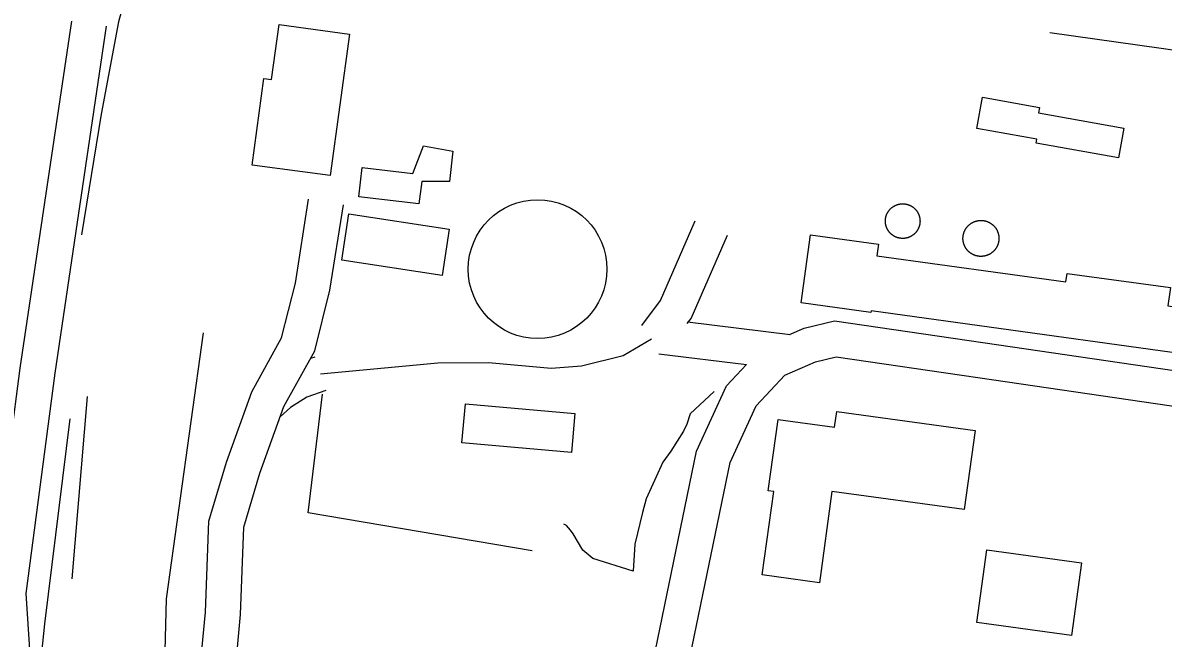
# Model space of a CAD drawing. Extents: x 3250478 to 3288318, y 788638 to 816472.
# Drawn here: x 3283065 to 3284034, y 803522 to 804045 of the extents above; entities that cross this region are included whole.
import ezdxf

# ---------------------------------------------------------------- set-up
doc = ezdxf.new("R2010")
doc.units = 0
for name, color, linetype in [('V-BLDG-OTLN', 7, 'Continuous'), ('V-DOMW-TANK', 7, 'Continuous'), ('V-RAIL-TRAK', 7, 'Continuous'), ('V-ROAD-CNTR', 7, 'Continuous'), ('V-SITE-STRC', 7, 'Continuous'), ('V-TOPO-SHOR', 7, 'Continuous')]:
    doc.layers.add(name, color=color, linetype=linetype)

msp = doc.modelspace()

# ---------------------------------------------------------------- linework, layer by layer
at = {"layer": 'V-BLDG-OTLN'}
for points in [[(3283260.18, 803924.11), (3283270.16, 803997.75), (3283276.66, 803996.87), (3283282.99, 804043.52), (3283342.81, 804035.42), (3283326.51, 803915.12)], [(3284000.8, 803955.36), (3283996.29, 803930.15), (3283926.25, 803942.67), (3283926.87, 803946.12), (3283875.82, 803955.25), (3283880.56, 803981.77), (3283928.96, 803973.11), (3283928.11, 803968.36)], [(3283350.68, 803897.1), (3283353.73, 803921.89), (3283396.69, 803916.84), (3283405.8, 803940.58), (3283430.62, 803935.81), (3283427.87, 803910.16), (3283404.28, 803910.06), (3283401.71, 803891.02)], [(3283427.67, 803869.58), (3283421.7, 803830.35), (3283336.36, 803843.35), (3283342.34, 803882.58)], [(3283726.51, 803807.12), (3283734.49, 803864.81), (3283792.3, 803856.81), (3283790.95, 803847.01), (3283951.52, 803824.8), (3283952.52, 803832.09), (3284040.34, 803819.95), (3284038.19, 803804.44), (3284147.39, 803789.34), (3284142.1, 803751.08), (3283786.01, 803800.34), (3283785.81, 803798.92)], [(3283438.4, 803688.19), (3283441.34, 803721.25), (3283534.42, 803712.98), (3283531.48, 803679.92)], [(3283693.45, 803575.81), (3283703.23, 803646.76), (3283698.64, 803647.39), (3283706.98, 803707.91), (3283755, 803701.29), (3283756.84, 803714.62), (3283874.33, 803698.44), (3283865.07, 803631.27), (3283752.71, 803646.75), (3283742.02, 803569.12)], [(3283875.69, 803535.34), (3283884.19, 803597.18), (3283964.65, 803586.12), (3283956.15, 803524.28)]]:
    msp.add_lwpolyline(points, close=True, dxfattribs=at)
at = {"layer": 'V-DOMW-TANK'}
msp.add_circle((3283502.68, 803835.68), 58.94, dxfattribs=at)
at = {"layer": 'V-RAIL-TRAK'}
for points in [[(3283685.89, 804364.37), (3283536.08, 804385.91), (3283455.82, 804394.83), (3283423.45, 804395.68), (3283392.71, 804390.3), (3283352.46, 804378.66), (3283334.13, 804370.27), (3283294.42, 804353.14), (3283264.86, 804331.45), (3283244.57, 804312.5), (3283230.67, 804294.42), (3283216.38, 804272.36), (3283204.67, 804250.96), (3283198.62, 804238.34), (3283193.33, 804225.44), (3283184.56, 804201.8), (3283177.59, 804179.86), (3283163.79, 804108.52), (3283146.5, 804045.82), (3283131.9, 803967.44), (3283115.1, 803864.76)], [(3283937.83, 804036.71), (3284183.47, 804002.32), (3284234.95, 803995.96), (3284262.06, 803988.61), (3284291.58, 803979.89), (3284350.36, 803955.26), (3284400.62, 803937.29), (3284446.43, 803923.24), (3284474.37, 803914.3)], [(3283218.64, 803781.49), (3283187.15, 803555.63), (3283186.08, 803511.17)], [(3283694.86, 803172.53), (3283661.49, 803172.16), (3283559.91, 803172.29), (3283497.75, 803172.65), (3283456.29, 803173.98), (3283363.59, 803184.78), (3283321.19, 803191.28), (3283263.87, 803204.51), (3283228.84, 803218.81), (3283187.46, 803246.09), (3283158.57, 803270.65), (3283124.06, 803308.12), (3283106.3, 803345.5), (3283088.3, 803387.04), (3283082.07, 803416.81), (3283078.62, 803445.75), (3283078.6, 803482.01), (3283084.11, 803534.21), (3283105.44, 803708.36)]]:
    msp.add_lwpolyline(points, dxfattribs=at)
at = {"layer": 'V-ROAD-CNTR'}
for p, q in [((3283717.24, 803779.81), (3283630.09, 803790.67)), ((3283680.1, 803754.21), (3283605.79, 803763.47))]:
    msp.add_line(p, q, dxfattribs=at)
for points in [[(3283492.66, 803130), (3283344.68, 803149.05), (3283261.49, 803165.73), (3283236.87, 803172.07), (3283212.91, 803182.32), (3283191.9, 803194.71), (3283147.97, 803227.58), (3283104.17, 803269.67), (3283078, 803311.32), (3283061.99, 803349.96), (3283046.89, 803397.74), (3283040.38, 803438.83), (3283041.75, 803466.82), (3283042.72, 803490.66), (3283038.18, 803561.1), (3283063.16, 803751.48), (3283106.88, 804046.48)], [(3283510.92, 803157.89), (3283349.55, 803178.67), (3283268.18, 803194.98), (3283246.57, 803200.55), (3283226.49, 803209.14), (3283208.56, 803219.71), (3283167.43, 803250.49), (3283127.62, 803288.75), (3283104.75, 803325.14), (3283090.21, 803360.24), (3283076.17, 803404.64), (3283070.5, 803440.47), (3283071.72, 803465.47), (3283072.76, 803491.02), (3283068.3, 803560.1), (3283092.87, 803747.33), (3283136.56, 804042.08)], [(3283546.58, 803229.01), (3283488.91, 803248.17), (3283438.93, 803258.46), (3283387.97, 803269.41), (3283342.04, 803288.96), (3283304.8, 803316.35), (3283263.58, 803356.92), (3283241.56, 803388.8), (3283224.17, 803430.52), (3283215.29, 803488.38), (3283220.45, 803544.17), (3283223.29, 803621.4), (3283238.26, 803671.61), (3283259.79, 803731.39), (3283285.22, 803777.21), (3283296.87, 803823.7), (3283308.13, 803895.06)], [(3283556.63, 803257.29), (3283496.69, 803277.2), (3283445.1, 803287.82), (3283397.08, 803298.14), (3283357, 803315.19), (3283324.31, 803339.24), (3283286.65, 803376.31), (3283268.04, 803403.25), (3283253.27, 803438.68), (3283245.51, 803489.28), (3283250.4, 803542.24), (3283253.13, 803616.49), (3283266.77, 803662.23), (3283287.2, 803718.95), (3283313.36, 803766.1), (3283326.3, 803817.71), (3283337.77, 803890.38)], [(3283591.25, 803787.89), (3283607.03, 803808.95), (3283636.39, 803876.59)], [(3283629.87, 803789.4), (3283633.15, 803793.78), (3283663.9, 803864.64)], [(3283716.62, 803779.98), (3283729.07, 803785.47), (3283754.9, 803791.73), (3283880.9, 803773.31), (3284383.99, 803699.7), (3284645.86, 803665.37)], [(3283318.12, 803746.67), (3283417.92, 803756.09), (3283460.9, 803756.19), (3283514.15, 803751.46), (3283540.1, 803753.48), (3283575.34, 803762.25), (3283599.33, 803776.55)], [(3283313.36, 803760.9), (3283309.82, 803759.71)], [(3283556.63, 803257.29), (3283582.58, 803369.36), (3283602.69, 803511.98), (3283637.65, 803680.9), (3283663.2, 803736.36), (3283680.26, 803754.66)], [(3283586.16, 803251.85), (3283612.1, 803363.87), (3283632.26, 803506.84), (3283666.34, 803671.46), (3283688.43, 803719.43), (3283712.71, 803745.47), (3283738.73, 803756.94), (3283756.32, 803761.21), (3283876.55, 803743.63), (3284379.87, 803669.99), (3284641.96, 803635.63)], [(3283322.88, 803732.45), (3283306.59, 803727), (3283292.67, 803718.2), (3283284.06, 803710.24)]]:
    msp.add_lwpolyline(points, dxfattribs=at)
at = {"layer": 'V-SITE-STRC'}
for points in [[(3283805.47, 803889.22), (3283805.69, 803889.34), (3283805.92, 803889.46), (3283806.15, 803889.58), (3283806.38, 803889.7), (3283806.61, 803889.81), (3283806.84, 803889.91), (3283807.08, 803890.02), (3283807.31, 803890.12), (3283807.56, 803890.21), (3283807.79, 803890.3), (3283808.04, 803890.38), (3283808.28, 803890.47), (3283808.52, 803890.54), (3283808.77, 803890.62), (3283809.02, 803890.69), (3283809.27, 803890.75), (3283809.52, 803890.81), (3283809.77, 803890.86), (3283810.02, 803890.92), (3283810.27, 803890.96), (3283810.53, 803891.01), (3283810.78, 803891.04), (3283811.03, 803891.08), (3283811.29, 803891.1), (3283811.54, 803891.13), (3283811.8, 803891.15), (3283812.06, 803891.16), (3283812.31, 803891.18), (3283812.57, 803891.18), (3283812.83, 803891.19), (3283813.08, 803891.18), (3283813.34, 803891.18), (3283813.6, 803891.16), (3283813.85, 803891.15), (3283814.11, 803891.13), (3283814.37, 803891.1), (3283814.62, 803891.07), (3283814.88, 803891.04), (3283815.13, 803891), (3283815.38, 803890.96), (3283815.64, 803890.92), (3283815.89, 803890.86), (3283816.14, 803890.81), (3283816.39, 803890.75), (3283816.64, 803890.68), (3283816.88, 803890.61), (3283817.13, 803890.54), (3283817.38, 803890.46), (3283817.62, 803890.38), (3283817.86, 803890.3), (3283818.1, 803890.21), (3283818.34, 803890.11), (3283818.58, 803890.01), (3283818.81, 803889.91), (3283819.05, 803889.81), (3283819.28, 803889.69), (3283819.51, 803889.58), (3283819.74, 803889.46), (3283819.96, 803889.34), (3283820.19, 803889.21), (3283820.41, 803889.08), (3283820.62, 803888.95), (3283820.84, 803888.81), (3283821.06, 803888.67), (3283821.27, 803888.52), (3283821.48, 803888.37), (3283821.68, 803888.22), (3283821.89, 803888.06), (3283822.09, 803887.9), (3283822.28, 803887.74), (3283822.48, 803887.57), (3283822.67, 803887.4), (3283822.86, 803887.23), (3283823.05, 803887.05), (3283823.23, 803886.87), (3283823.41, 803886.69), (3283823.59, 803886.5), (3283823.76, 803886.31), (3283823.93, 803886.12), (3283824.1, 803885.93), (3283824.26, 803885.73), (3283824.42, 803885.53), (3283824.58, 803885.32), (3283824.73, 803885.11), (3283824.88, 803884.91), (3283825.03, 803884.7), (3283825.17, 803884.48), (3283825.31, 803884.27), (3283825.44, 803884.05), (3283825.57, 803883.82), (3283825.7, 803883.6), (3283825.82, 803883.37), (3283825.94, 803883.15), (3283826.05, 803882.92), (3283826.16, 803882.68), (3283826.27, 803882.45), (3283826.37, 803882.21), (3283826.47, 803881.98), (3283826.56, 803881.74), (3283826.65, 803881.5)], [(3283801.55, 803867.02), (3283801.38, 803867.21), (3283801.22, 803867.42), (3283801.07, 803867.62), (3283800.92, 803867.83), (3283800.77, 803868.03), (3283800.62, 803868.24), (3283800.48, 803868.46), (3283800.34, 803868.68), (3283800.21, 803868.9), (3283800.08, 803869.12), (3283799.95, 803869.34), (3283799.83, 803869.57), (3283799.71, 803869.79), (3283799.59, 803870.02), (3283799.48, 803870.26), (3283799.38, 803870.49), (3283799.27, 803870.72), (3283799.18, 803870.96), (3283799.08, 803871.2), (3283798.99, 803871.44), (3283798.91, 803871.68), (3283798.83, 803871.93), (3283798.75, 803872.17), (3283798.68, 803872.42), (3283798.61, 803872.67), (3283798.54, 803872.92), (3283798.48, 803873.17), (3283798.43, 803873.42), (3283798.38, 803873.67), (3283798.33, 803873.92), (3283798.29, 803874.17), (3283798.25, 803874.43), (3283798.22, 803874.68), (3283798.19, 803874.94), (3283798.16, 803875.19), (3283798.14, 803875.45), (3283798.13, 803875.71), (3283798.12, 803875.96), (3283798.11, 803876.22), (3283798.11, 803876.48), (3283798.11, 803876.73), (3283798.12, 803876.99), (3283798.13, 803877.25), (3283798.14, 803877.5), (3283798.17, 803877.76), (3283798.19, 803878.01), (3283798.22, 803878.27), (3283798.25, 803878.52), (3283798.29, 803878.78), (3283798.33, 803879.03), (3283798.38, 803879.28), (3283798.43, 803879.53), (3283798.49, 803879.79), (3283798.54, 803880.04), (3283798.61, 803880.28), (3283798.68, 803880.53), (3283798.75, 803880.78), (3283798.83, 803881.02), (3283798.91, 803881.26), (3283799, 803881.51), (3283799.09, 803881.75), (3283799.18, 803881.99), (3283799.28, 803882.22), (3283799.38, 803882.46), (3283799.49, 803882.69), (3283799.6, 803882.93), (3283799.71, 803883.16), (3283799.83, 803883.38), (3283799.95, 803883.61), (3283800.08, 803883.83), (3283800.21, 803884.05), (3283800.35, 803884.27), (3283800.48, 803884.49), (3283800.63, 803884.7), (3283800.77, 803884.91), (3283800.92, 803885.12), (3283801.08, 803885.33), (3283801.23, 803885.53), (3283801.39, 803885.73), (3283801.55, 803885.93), (3283801.72, 803886.13), (3283801.89, 803886.32), (3283802.06, 803886.51), (3283802.24, 803886.7), (3283802.42, 803886.88), (3283802.6, 803887.06), (3283802.79, 803887.24), (3283802.98, 803887.41), (3283803.17, 803887.58), (3283803.37, 803887.75), (3283803.56, 803887.91), (3283803.77, 803888.07), (3283803.97, 803888.23), (3283804.18, 803888.38), (3283804.39, 803888.53), (3283804.6, 803888.67), (3283804.81, 803888.81), (3283805.03, 803888.95), (3283805.25, 803889.09), (3283805.47, 803889.22)], [(3283826.65, 803881.5), (3283826.74, 803881.26), (3283826.82, 803881.01), (3283826.9, 803880.77), (3283826.97, 803880.52), (3283827.04, 803880.27), (3283827.1, 803880.03), (3283827.16, 803879.77), (3283827.22, 803879.53), (3283827.27, 803879.27), (3283827.31, 803879.02), (3283827.36, 803878.77), (3283827.4, 803878.51), (3283827.43, 803878.26), (3283827.46, 803878), (3283827.48, 803877.75), (3283827.5, 803877.49), (3283827.52, 803877.24), (3283827.53, 803876.98), (3283827.54, 803876.72), (3283827.54, 803876.46), (3283827.54, 803876.21), (3283827.53, 803875.95), (3283827.52, 803875.7), (3283827.5, 803875.44), (3283827.48, 803875.18), (3283827.46, 803874.93), (3283827.43, 803874.67), (3283827.39, 803874.42), (3283827.35, 803874.16), (3283827.31, 803873.91), (3283827.27, 803873.66), (3283827.21, 803873.41), (3283827.16, 803873.16), (3283827.1, 803872.91), (3283827.04, 803872.66), (3283826.97, 803872.41), (3283826.89, 803872.16), (3283826.82, 803871.92), (3283826.73, 803871.68), (3283826.65, 803871.43), (3283826.56, 803871.19), (3283826.46, 803870.95), (3283826.37, 803870.72), (3283826.26, 803870.48), (3283826.16, 803870.25), (3283826.05, 803870.02), (3283825.93, 803869.79), (3283825.81, 803869.56), (3283825.69, 803869.33), (3283825.56, 803869.11), (3283825.43, 803868.89), (3283825.3, 803868.67), (3283825.16, 803868.45), (3283825.02, 803868.24), (3283824.87, 803868.02), (3283824.73, 803867.82), (3283824.57, 803867.61), (3283824.42, 803867.41), (3283824.25, 803867.21), (3283824.09, 803867.01)], [(3283865.06, 803867.29), (3283865.16, 803867.54), (3283865.26, 803867.79), (3283865.37, 803868.03), (3283865.48, 803868.27), (3283865.6, 803868.51), (3283865.72, 803868.75), (3283865.84, 803868.99), (3283865.97, 803869.22), (3283866.1, 803869.45), (3283866.24, 803869.68), (3283866.38, 803869.91), (3283866.52, 803870.14), (3283866.67, 803870.36), (3283866.82, 803870.58), (3283866.98, 803870.79), (3283867.14, 803871.01), (3283867.3, 803871.22), (3283867.47, 803871.42), (3283867.64, 803871.63), (3283867.81, 803871.83), (3283867.99, 803872.03), (3283868.17, 803872.23), (3283868.35, 803872.42), (3283868.54, 803872.61), (3283868.73, 803872.8), (3283868.93, 803872.98), (3283869.12, 803873.16), (3283869.32, 803873.34), (3283869.53, 803873.51), (3283869.73, 803873.68), (3283869.94, 803873.84), (3283870.15, 803874), (3283870.37, 803874.16), (3283870.59, 803874.32), (3283870.81, 803874.47), (3283871.03, 803874.61), (3283871.26, 803874.76), (3283871.48, 803874.9), (3283871.71, 803875.03), (3283871.95, 803875.16), (3283872.18, 803875.29), (3283872.42, 803875.41), (3283872.66, 803875.53), (3283872.9, 803875.64), (3283873.14, 803875.75), (3283873.39, 803875.86), (3283873.63, 803875.96), (3283873.88, 803876.05), (3283874.13, 803876.15), (3283874.38, 803876.23), (3283874.64, 803876.32), (3283874.89, 803876.4), (3283875.15, 803876.47), (3283875.41, 803876.54), (3283875.66, 803876.61), (3283875.92, 803876.67), (3283876.18, 803876.73), (3283876.45, 803876.78), (3283876.71, 803876.83), (3283876.97, 803876.87), (3283877.23, 803876.91), (3283877.5, 803876.94), (3283877.76, 803876.97), (3283878.03, 803877), (3283878.29, 803877.02), (3283878.56, 803877.03), (3283878.83, 803877.04), (3283879.1, 803877.05), (3283879.36, 803877.05), (3283879.63, 803877.05), (3283879.89, 803877.04), (3283880.16, 803877.03), (3283880.43, 803877.01), (3283880.69, 803876.99), (3283880.96, 803876.96), (3283881.22, 803876.93), (3283881.49, 803876.9), (3283881.75, 803876.85), (3283882.01, 803876.81), (3283882.28, 803876.76), (3283882.54, 803876.71), (3283882.8, 803876.65), (3283883.06, 803876.58), (3283883.32, 803876.52), (3283883.57, 803876.45), (3283883.83, 803876.37), (3283884.08, 803876.29), (3283884.33, 803876.2), (3283884.59, 803876.11), (3283884.84, 803876.02), (3283885.08, 803875.92), (3283885.33, 803875.82), (3283885.57, 803875.71), (3283885.81, 803875.6), (3283886.06, 803875.48), (3283886.29, 803875.36), (3283886.53, 803875.24), (3283886.77, 803875.11), (3283887, 803874.98), (3283887.23, 803874.84)], [(3283887.23, 803874.84), (3283887.45, 803874.7), (3283887.68, 803874.56), (3283887.9, 803874.41), (3283888.12, 803874.26), (3283888.33, 803874.1), (3283888.55, 803873.94), (3283888.76, 803873.78), (3283888.97, 803873.61), (3283889.17, 803873.44), (3283889.38, 803873.27), (3283889.58, 803873.09), (3283889.77, 803872.91), (3283889.96, 803872.73), (3283890.15, 803872.54), (3283890.34, 803872.35), (3283890.52, 803872.16), (3283890.7, 803871.96), (3283890.88, 803871.76), (3283891.05, 803871.55), (3283891.22, 803871.35), (3283891.39, 803871.14), (3283891.55, 803870.93), (3283891.71, 803870.71), (3283891.86, 803870.49), (3283892.01, 803870.27), (3283892.16, 803870.05), (3283892.3, 803869.82), (3283892.44, 803869.6), (3283892.57, 803869.36), (3283892.7, 803869.13), (3283892.83, 803868.9), (3283892.95, 803868.66), (3283893.07, 803868.42), (3283893.18, 803868.18), (3283893.29, 803867.94), (3283893.4, 803867.69), (3283893.5, 803867.45), (3283893.6, 803867.2), (3283893.69, 803866.95), (3283893.78, 803866.7), (3283893.86, 803866.44), (3283893.94, 803866.19), (3283894.02, 803865.93), (3283894.08, 803865.68), (3283894.15, 803865.42), (3283894.21, 803865.16), (3283894.27, 803864.9), (3283894.32, 803864.64), (3283894.37, 803864.37), (3283894.41, 803864.11), (3283894.45, 803863.84), (3283894.49, 803863.58), (3283894.52, 803863.32), (3283894.54, 803863.05), (3283894.56, 803862.78), (3283894.57, 803862.52), (3283894.59, 803862.25), (3283894.59, 803861.98), (3283894.59, 803861.72), (3283894.59, 803861.45), (3283894.58, 803861.18), (3283894.57, 803860.92), (3283894.55, 803860.65), (3283894.53, 803860.39), (3283894.5, 803860.12), (3283894.47, 803859.86), (3283894.44, 803859.59), (3283894.4, 803859.33), (3283894.35, 803859.06), (3283894.3, 803858.8), (3283894.25, 803858.54), (3283894.19, 803858.28), (3283894.13, 803858.02), (3283894.06, 803857.76), (3283893.99, 803857.51), (3283893.91, 803857.25), (3283893.83, 803857), (3283893.75, 803856.75), (3283893.66, 803856.49), (3283893.56, 803856.24), (3283893.46, 803856), (3283893.36, 803855.75), (3283893.25, 803855.51), (3283893.14, 803855.26), (3283893.02, 803855.03), (3283892.91, 803854.78), (3283892.78, 803854.55), (3283892.65, 803854.32), (3283892.52, 803854.08), (3283892.39, 803853.85), (3283892.24, 803853.63), (3283892.1, 803853.4), (3283891.95, 803853.18), (3283891.8, 803852.96), (3283891.64, 803852.74), (3283891.49, 803852.53), (3283891.32, 803852.32), (3283891.16, 803852.11), (3283890.98, 803851.91), (3283890.81, 803851.7)], [(3283824.09, 803867.01), (3283823.92, 803866.81), (3283823.75, 803866.62), (3283823.58, 803866.43), (3283823.4, 803866.24), (3283823.22, 803866.06), (3283823.04, 803865.88), (3283822.85, 803865.71), (3283822.67, 803865.53), (3283822.47, 803865.36), (3283822.28, 803865.2), (3283822.08, 803865.03), (3283821.88, 803864.87), (3283821.67, 803864.71), (3283821.47, 803864.56), (3283821.26, 803864.41), (3283821.05, 803864.27), (3283820.83, 803864.13), (3283820.62, 803863.99), (3283820.4, 803863.85), (3283820.18, 803863.72), (3283819.95, 803863.6), (3283819.73, 803863.47), (3283819.5, 803863.36), (3283819.27, 803863.24), (3283819.04, 803863.13), (3283818.8, 803863.03), (3283818.57, 803862.92), (3283818.33, 803862.82), (3283818.09, 803862.73), (3283817.85, 803862.64), (3283817.61, 803862.56), (3283817.37, 803862.47), (3283817.12, 803862.4), (3283816.87, 803862.32), (3283816.62, 803862.26), (3283816.38, 803862.19), (3283816.13, 803862.13), (3283815.88, 803862.08), (3283815.63, 803862.03), (3283815.37, 803861.98), (3283815.12, 803861.94), (3283814.87, 803861.9), (3283814.61, 803861.86), (3283814.36, 803861.83), (3283814.1, 803861.81), (3283813.84, 803861.79), (3283813.59, 803861.78), (3283813.33, 803861.77), (3283813.07, 803861.76), (3283812.82, 803861.76), (3283812.56, 803861.76), (3283812.3, 803861.77), (3283812.05, 803861.78), (3283811.79, 803861.79), (3283811.54, 803861.81), (3283811.28, 803861.84), (3283811.02, 803861.87), (3283810.77, 803861.9), (3283810.52, 803861.94), (3283810.26, 803861.98), (3283810.01, 803862.03), (3283809.76, 803862.08), (3283809.51, 803862.13), (3283809.26, 803862.19), (3283809.01, 803862.26), (3283808.76, 803862.33), (3283808.52, 803862.4), (3283808.27, 803862.48), (3283808.03, 803862.56), (3283807.79, 803862.64), (3283807.54, 803862.73), (3283807.31, 803862.83), (3283807.07, 803862.93), (3283806.83, 803863.03), (3283806.6, 803863.13), (3283806.37, 803863.25), (3283806.14, 803863.36), (3283805.91, 803863.48), (3283805.69, 803863.6), (3283805.46, 803863.73), (3283805.24, 803863.86), (3283805.02, 803863.99), (3283804.8, 803864.13), (3283804.59, 803864.27), (3283804.38, 803864.42), (3283804.17, 803864.57), (3283803.96, 803864.72), (3283803.76, 803864.88), (3283803.56, 803865.04), (3283803.36, 803865.2), (3283803.16, 803865.37), (3283802.97, 803865.54), (3283802.78, 803865.71), (3283802.6, 803865.89), (3283802.41, 803866.07), (3283802.23, 803866.25), (3283802.06, 803866.44), (3283801.88, 803866.63), (3283801.71, 803866.82), (3283801.55, 803867.02)], [(3283867.4, 803852.19), (3283867.23, 803852.4), (3283867.07, 803852.61), (3283866.92, 803852.83), (3283866.76, 803853.05), (3283866.61, 803853.27), (3283866.46, 803853.49), (3283866.32, 803853.71), (3283866.19, 803853.94), (3283866.05, 803854.17), (3283865.92, 803854.41), (3283865.79, 803854.64), (3283865.67, 803854.87), (3283865.55, 803855.11), (3283865.44, 803855.36), (3283865.33, 803855.6), (3283865.22, 803855.84), (3283865.12, 803856.09), (3283865.02, 803856.34), (3283864.93, 803856.59), (3283864.84, 803856.84), (3283864.76, 803857.09), (3283864.68, 803857.35), (3283864.61, 803857.61), (3283864.54, 803857.86), (3283864.47, 803858.12), (3283864.41, 803858.38), (3283864.35, 803858.64), (3283864.3, 803858.9), (3283864.25, 803859.16), (3283864.21, 803859.43), (3283864.17, 803859.69), (3283864.14, 803859.96), (3283864.11, 803860.22), (3283864.08, 803860.49), (3283864.06, 803860.75), (3283864.05, 803861.02), (3283864.03, 803861.29), (3283864.03, 803861.55), (3283864.03, 803861.82), (3283864.03, 803862.09), (3283864.04, 803862.35), (3283864.05, 803862.62), (3283864.07, 803862.89), (3283864.09, 803863.15), (3283864.12, 803863.42), (3283864.15, 803863.68), (3283864.18, 803863.95), (3283864.23, 803864.21), (3283864.27, 803864.47), (3283864.32, 803864.73), (3283864.37, 803865), (3283864.43, 803865.26), (3283864.5, 803865.52), (3283864.56, 803865.77), (3283864.63, 803866.03), (3283864.71, 803866.29), (3283864.79, 803866.54), (3283864.88, 803866.79), (3283864.97, 803867.04), (3283865.06, 803867.29)], [(3283890.81, 803851.7), (3283890.63, 803851.51), (3283890.45, 803851.31), (3283890.27, 803851.12), (3283890.08, 803850.93), (3283889.89, 803850.74), (3283889.7, 803850.56), (3283889.5, 803850.38), (3283889.3, 803850.2), (3283889.09, 803850.03), (3283888.89, 803849.86), (3283888.68, 803849.69), (3283888.47, 803849.53), (3283888.25, 803849.38), (3283888.04, 803849.22), (3283887.81, 803849.07), (3283887.59, 803848.92), (3283887.37, 803848.78), (3283887.14, 803848.64), (3283886.91, 803848.51), (3283886.68, 803848.38), (3283886.44, 803848.25), (3283886.2, 803848.13), (3283885.96, 803848.01), (3283885.72, 803847.9), (3283885.48, 803847.79), (3283885.23, 803847.68), (3283884.99, 803847.58), (3283884.74, 803847.48), (3283884.49, 803847.39), (3283884.24, 803847.3), (3283883.98, 803847.22), (3283883.73, 803847.14), (3283883.47, 803847.07), (3283883.22, 803846.99), (3283882.96, 803846.93), (3283882.7, 803846.87), (3283882.44, 803846.81), (3283882.18, 803846.76), (3283881.91, 803846.71), (3283881.65, 803846.67), (3283881.39, 803846.63), (3283881.12, 803846.59), (3283880.86, 803846.57), (3283880.59, 803846.54), (3283880.33, 803846.52), (3283880.06, 803846.5), (3283879.79, 803846.49), (3283879.52, 803846.49), (3283879.26, 803846.48), (3283878.99, 803846.49), (3283878.73, 803846.5), (3283878.46, 803846.51), (3283878.2, 803846.52), (3283877.93, 803846.55), (3283877.66, 803846.58), (3283877.4, 803846.61), (3283877.13, 803846.64), (3283876.87, 803846.68), (3283876.61, 803846.73), (3283876.35, 803846.78), (3283876.08, 803846.83), (3283875.82, 803846.89), (3283875.56, 803846.95), (3283875.31, 803847.02), (3283875.05, 803847.09), (3283874.79, 803847.17), (3283874.54, 803847.25), (3283874.29, 803847.33), (3283874.04, 803847.43), (3283873.79, 803847.52), (3283873.54, 803847.62), (3283873.29, 803847.72), (3283873.05, 803847.83), (3283872.81, 803847.94), (3283872.56, 803848.06), (3283872.33, 803848.18), (3283872.09, 803848.3), (3283871.86, 803848.43), (3283871.62, 803848.56), (3283871.4, 803848.7), (3283871.17, 803848.84), (3283870.94, 803848.98), (3283870.72, 803849.13), (3283870.5, 803849.28), (3283870.29, 803849.43), (3283870.07, 803849.59), (3283869.86, 803849.76), (3283869.65, 803849.92), (3283869.45, 803850.09), (3283869.25, 803850.27), (3283869.05, 803850.45), (3283868.85, 803850.63), (3283868.66, 803850.81), (3283868.47, 803851), (3283868.28, 803851.19), (3283868.1, 803851.38), (3283867.92, 803851.58), (3283867.74, 803851.78), (3283867.57, 803851.98), (3283867.4, 803852.19)]]:
    msp.add_lwpolyline(points, dxfattribs=at)
at = {"layer": 'V-TOPO-SHOR'}
msp.add_line((3283107.15, 803572.62), (3283120.4, 803727.57), dxfattribs=at)
for points in [[(3283498.19, 803596.23), (3283307.9, 803628.53), (3283319.85, 803729.51)], [(3283652.76, 803731.72), (3283632.27, 803712.59), (3283629.41, 803703.94), (3283626.51, 803697.9), (3283615.99, 803680.93), (3283609.14, 803671.62), (3283594.85, 803640.4), (3283591.84, 803628.95), (3283585.28, 803602.04), (3283583.85, 803579.03)], [(3283583.85, 803579.03), (3283549.69, 803589.67), (3283540.97, 803596.72), (3283532.95, 803610.59), (3283530.7, 803613.76), (3283527.23, 803617.7), (3283525.01, 803619.06)]]:
    msp.add_lwpolyline(points, dxfattribs=at)

doc.saveas('drawing.dxf')
